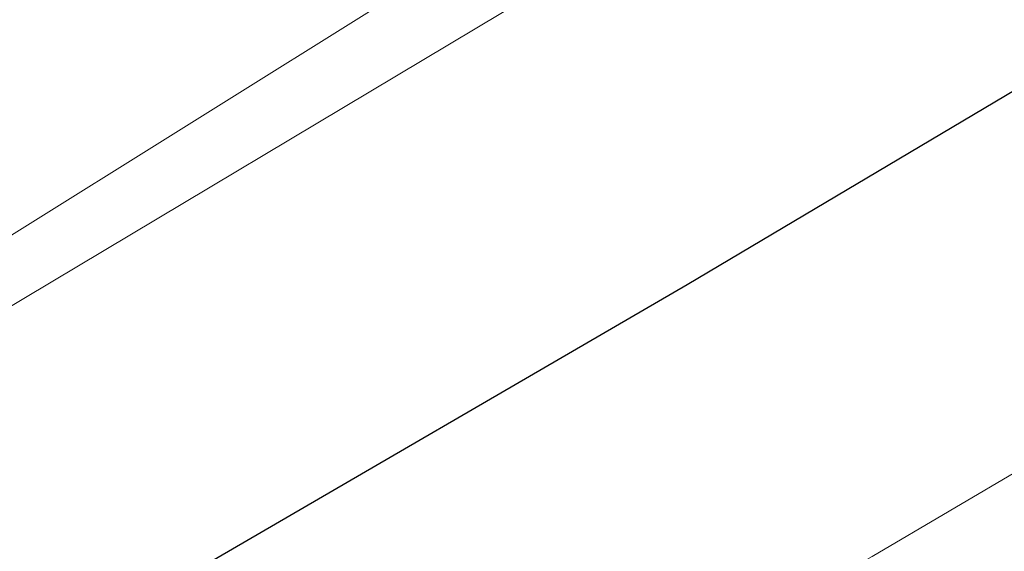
# Model space of a CAD drawing. Extents: x 1620613 to 1693141, y 557269 to 607790.
# Tile 857 of 1056: x 1620848.66 to 1620851.74, y 607328.87 to 607330.53. Entities that reach past the tile are written whole.
import ezdxf

# ---------------------------------------------------------------- set-up
doc = ezdxf.new("R2010")
doc.units = 0
doc.header["$LTSCALE"] = 10
doc.header["$MEASUREMENT"] = 0
for name, pattern in [('DGN Style 2', [7.346996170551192, 4.408197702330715, -2.938798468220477]), ('DGN Style 3', [10.28579463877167, 7.346996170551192, -2.938798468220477]), ('DGN Style 5', [5.142897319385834, 2.204098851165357, -2.938798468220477])]:
    doc.linetypes.add(name, pattern=pattern)
for name, color, linetype, lineweight in [('DT_X_Contour_Major', 132, 'DGN Style 3', 30), ('DT_X_Contour_Minor', 136, 'DGN Style 3', 0), ('PV_X_Driveway', 7, 'DGN Style 5', 0), ('SV_X_Top_of_Bank', 97, 'DGN Style 2', 0)]:
    doc.layers.add(name, color=color, linetype=linetype, lineweight=lineweight)

# ---------------------------------------------------------------- blocks, each defined once
blk = doc.blocks.new('*U1004')
at = {"layer": 'DT_X_Contour_Major', "elevation": 3.400041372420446, "flags": 128}
blk.add_lwpolyline([(-244.1590263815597, -27.22526824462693), (-245.9582130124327, -31.53047772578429), (-246.3161540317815, -32.38748241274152), (-246.6188971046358, -33.11340669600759), (-246.8664422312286, -33.70825057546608), (-247.0587894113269, -34.172014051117), (-247.8276143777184, -36.03038932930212), (-248.8338658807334, -38.35807953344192), (-249.0797851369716, -38.97471545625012), (-249.3862922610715, -39.82704170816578), (-249.753387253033, -40.91505828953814), (-250.1810701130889, -42.23876520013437), (-252.3182951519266, -48.96600821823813), (-254.6054744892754, -56.26317921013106), (-254.9177434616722, -57.68377750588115), (-254.8743306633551, -58.81821339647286), (-254.4752360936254, -59.66648688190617), (-253.720459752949, -60.2285979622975), (-251.2334804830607, -61.34601096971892), (-250.3786960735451, -61.73542086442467), (-249.6795772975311, -62.06559079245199), (-249.1361241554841, -62.3365207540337), (-248.7483366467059, -62.54821074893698), (-247.9217908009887, -63.03373078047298), (-247.6191146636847, -63.20065513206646), (-247.3309956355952, -63.33728816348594), (-247.05743371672, -63.44362987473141), (-246.7984289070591, -63.51968026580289), (-245.6237063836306, -63.80390234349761), (-235.3623574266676, -59.70334397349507), (-233.3790248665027, -58.91168992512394), (-231.8267481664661, -58.29410993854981), (-230.7055273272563, -57.85060401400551), (-230.0153623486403, -57.5811721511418), (-228.7496635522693, -57.09478593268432), (-228.3102899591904, -56.92563881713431), (-227.9414432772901, -56.78298713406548), (-227.6431235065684, -56.66683088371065), (-227.4153306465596, -56.57717006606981), (-226.9019189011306, -56.37340179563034), (-226.6787531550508, -56.2856658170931), (-226.3943147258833, -56.1752840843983), (-226.0486036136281, -56.04225659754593), (-225.6416198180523, -55.88658335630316), (-224.4746327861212, -55.441260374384), (-223.7302941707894, -55.14333622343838), (-222.3725185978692, -54.58355600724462), (-220.4013060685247, -53.76191972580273), (-217.8166565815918, -52.67842737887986), (-204.0789312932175, -46.90836498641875), (-203.7526982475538, -46.7713419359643), (-203.6283501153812, -46.71902253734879), (-203.4999805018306, -46.6648316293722), (-203.3675894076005, -46.60876921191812), (-203.2311768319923, -46.55083528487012), (-202.8620479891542, -46.3938494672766), (-202.3760832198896, -46.19854980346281), (-201.1950355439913, -45.73039017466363), (-199.3189049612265, -44.98937058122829), (-196.747691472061, -43.97549102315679), (-188.9643449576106, -40.90799891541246), (-186.3492845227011, -39.87446542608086), (-184.3416131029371, -39.07448403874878), (-182.9413306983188, -38.50805475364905), (-182.1484373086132, -38.17517757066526), (-180.8439069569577, -37.59890788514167), (-180.1253951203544, -37.23597068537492), (-178.9482573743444, -36.57936135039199), (-177.3124937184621, -35.62907987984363), (-175.2181041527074, -34.38512627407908), (-169.0215640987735, -30.67635381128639), (-166.9159204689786, -29.41391421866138), (-165.2463946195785, -28.40817478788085), (-164.0129865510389, -27.65913551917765), (-163.2156962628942, -27.16679641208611), (-161.6710792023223, -26.19615900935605), (-161.1568342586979, -25.873664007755), (-160.7725622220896, -25.634157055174), (-160.5182630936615, -25.47763815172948), (-160.3939368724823, -25.40410729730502), (-160.2356974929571, -25.31867575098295), (-160.1799956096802, -25.28837645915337), (-160.1315694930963, -25.2615522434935), (-160.090419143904, -25.23820310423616), (-160.0565445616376, -25.21832904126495), (-159.97591336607, -25.16996497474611), (-159.8818810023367, -25.11758790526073), (-159.6602573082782, -24.9967297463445), (-159.3110422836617, -24.80739049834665), (-158.8342359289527, -24.54957016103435), (-157.3926305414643, -23.7707411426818), (-156.5871451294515, -23.30127169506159), (-155.2518929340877, -22.4769851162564), (-153.3868739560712, -21.29788140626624), (-150.992088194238, -19.76396056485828), (-143.8996371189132, -15.20041547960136), (-141.5510294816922, -13.6892345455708), (-139.8245448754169, -12.57835055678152), (-138.7201833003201, -11.86776351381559), (-138.2379447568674, -11.55747341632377), (-137.7814726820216, -11.26376241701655), (-137.5833660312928, -11.13851753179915), (-137.3314001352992, -10.98306612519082), (-137.0255749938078, -10.79740819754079), (-136.6658906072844, -10.58154374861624), (-135.6349199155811, -9.96562985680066), (-135.0410585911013, -9.613441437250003), (-134.0327026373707, -9.018811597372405), (-132.609852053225, -8.181740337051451), (-130.7725068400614, -7.102227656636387), (-125.3202600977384, -3.900271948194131), (-123.5274441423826, -2.845920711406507), (-122.2381813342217, -2.084333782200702), (-121.4524716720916, -1.615511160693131), (-121.1703151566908, -1.43945284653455), (-121.0893019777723, -1.360316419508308), (-121.0603139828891, -1.330682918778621), (-121.0341098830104, -1.301134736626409), (-121.0106896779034, -1.271671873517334), (-120.9900533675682, -1.242294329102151), (-120.9387350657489, -1.164067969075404), (-120.8345032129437, -1.07860762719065), (-120.5602963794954, -0.8808963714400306), (-120.1161145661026, -0.5709342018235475), (-119.5019577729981, -0.1487211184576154), (-117.6375730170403, 1.126848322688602), (-117.0039974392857, 1.540982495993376), (-116.501559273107, 1.8267079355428), (-116.130258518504, 1.984024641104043), (-115.8900951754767, 2.012932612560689), (-115.0753202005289, 1.848216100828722), (-114.8765951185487, 1.579952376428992), (-114.8303824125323, 1.515370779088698), (-114.7769121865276, 1.436596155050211), (-114.7161844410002, 1.343628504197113), (-114.6481991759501, 1.236467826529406), (-114.4572284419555, 0.9317819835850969), (-114.3829532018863, 0.8376593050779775), (-114.3033555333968, 0.78380565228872), (-114.2184354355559, 0.7702210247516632), (-114.1281929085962, 0.7969054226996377), (-113.8804495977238, 0.9217558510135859), (-113.7693621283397, 0.9776275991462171), (-113.6219072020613, 1.0516050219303), (-113.4380848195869, 1.143688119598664), (-113.2178949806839, 1.25387689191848), (-112.5822321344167, 1.571854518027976), (-112.3691668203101, 1.676750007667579), (-112.2067180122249, 1.752953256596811), (-112.0948857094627, 1.800464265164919), (-112.0336699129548, 1.819283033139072), (-111.9379164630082, 1.831210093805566), (-111.8761730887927, 1.84954263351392), (-111.7627580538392, 1.895594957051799), (-111.597671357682, 1.969367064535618), (-111.3809130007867, 2.070858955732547), (-110.73399516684, 2.378463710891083), (-110.523190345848, 2.4765933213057), (-110.3759642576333, 2.540278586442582), (-110.2923169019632, 2.569519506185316), (-110.2722482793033, 2.564316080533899), (-110.3035035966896, 2.504514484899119), (-110.2847789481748, 2.498041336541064), (-110.2051635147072, 2.523473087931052), (-110.0646572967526, 2.580809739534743), (-109.8632602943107, 2.670051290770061), (-109.2450139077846, 2.950568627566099), (-108.9819837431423, 3.070520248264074), (-108.6565780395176, 3.219987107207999), (-108.2687967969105, 3.398969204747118), (-107.8186400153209, 3.607466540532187), (-106.5350545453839, 4.202813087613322), (-106.0900125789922, 4.409555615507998), (-105.7175757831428, 4.583273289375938), (-105.4177441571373, 4.723966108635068), (-105.1905177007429, 4.831634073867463), (-104.68138737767, 5.074715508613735), (-104.4100843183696, 5.201285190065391), (-103.9780228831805, 5.398683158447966), (-103.3852030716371, 5.666909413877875), (-102.6316248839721, 6.005963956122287), (-100.4077385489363, 7.004547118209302), (-99.62688119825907, 7.355245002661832), (-98.95222389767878, 7.658401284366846), (-98.38376664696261, 7.91401596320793), (-97.92150944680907, 8.12208903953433), (-96.83042364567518, 8.613561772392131), (-96.42078474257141, 8.79827238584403), (-96.01018238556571, 8.983799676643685), (-95.5986165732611, 9.170143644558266), (-95.18608730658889, 9.357304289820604), (-94.08472465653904, 9.857488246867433), (-93.39744857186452, 10.16794119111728), (-92.16164230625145, 10.72416205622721), (-90.37730585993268, 11.52615084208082), (-88.04443923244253, 12.57390754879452), (-81.09208798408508, 15.69561599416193), (-78.73961042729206, 16.75160535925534), (-76.89644119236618, 17.57829212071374), (-75.56258027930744, 18.17567627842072), (-74.73802768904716, 18.5437578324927), (-73.2182985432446, 19.2195718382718), (-72.40313108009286, 19.58344266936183), (-71.0974255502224, 20.16819465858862), (-69.30118195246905, 20.97382780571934), (-67.01440028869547, 22.00034211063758), (-60.26226509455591, 25.03222180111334), (-57.98118495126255, 26.0552568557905), (-56.20204591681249, 26.85045225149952), (-54.92484799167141, 27.41780798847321), (-54.14959117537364, 27.75732406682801), (-52.751494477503, 28.35891406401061), (-52.24375127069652, 28.57733037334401), (-51.76909417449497, 28.78138680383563), (-51.32752318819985, 28.97108335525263), (-50.91903831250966, 29.14642002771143), (-49.87386012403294, 29.59483798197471), (-49.46658876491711, 29.77317639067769), (-49.02865832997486, 29.97187815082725), (-48.56006881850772, 30.19094326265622), (-48.06082023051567, 30.43037172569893), (-46.68861189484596, 31.09599876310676), (-46.23529187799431, 31.3161497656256), (-45.90448807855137, 31.47738249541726), (-45.69620049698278, 31.57969695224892), (-45.61042913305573, 31.62309313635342), (-45.5450604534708, 31.6602585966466), (-45.492963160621, 31.68481529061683), (-45.38569779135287, 31.73061127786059), (-45.22326434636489, 31.79764655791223), (-45.00566282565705, 31.88592113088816), (-44.35183466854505, 32.14963904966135), (-44.11952607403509, 32.24228838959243), (-43.91297140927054, 32.32244796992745), (-43.73217067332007, 32.39011779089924), (-43.57712386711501, 32.44529785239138), (-43.19800428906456, 32.57579167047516), (-43.07670890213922, 32.62026508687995), (-42.99716242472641, 32.65581497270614), (-42.95936485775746, 32.68244132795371), (-42.96331620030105, 32.70014415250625), (-43.07916992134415, 32.7619357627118), (-43.45694219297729, 33.57664785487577), (-43.5294094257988, 33.73257840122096), (-43.58490872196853, 33.85120771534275), (-43.62344008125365, 33.93253579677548), (-43.64500350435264, 33.97656264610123), (-43.70604095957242, 34.09498506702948), (-43.73673183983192, 34.20573578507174), (-43.74516710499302, 34.22525528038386), (-43.7573196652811, 34.23634917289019), (-43.77318952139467, 34.23901746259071), (-43.79277667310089, 34.23326014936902), (-43.84996547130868, 34.2066731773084), (-43.87138412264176, 34.19712131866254), (-43.89274847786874, 34.18840597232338), (-43.91405853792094, 34.1805271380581), (-43.93531430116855, 34.17348481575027), (-44.03438117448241, 34.14257250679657), (-45.18047755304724, 35.95899565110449), (-45.40643188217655, 36.30312513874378), (-45.59311070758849, 36.55704653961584), (-45.74051402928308, 36.72075985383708), (-45.8486418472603, 36.79426508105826), (-46.084615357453, 36.87000157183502), (-46.11991900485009, 37.02740357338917), (-46.04884981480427, 37.44280721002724), (-45.87140778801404, 38.11621248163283), (-45.58759292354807, 39.04761938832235), (-44.01492026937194, 43.99618876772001), (-43.65202071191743, 44.78028851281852), (-43.51475034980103, 44.97700173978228), (-43.25846764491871, 45.23109867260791), (-42.88317259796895, 45.54257931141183), (-42.38886520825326, 45.91144365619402), (-39.80440192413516, 47.76670591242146), (-39.63361441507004, 48.52383685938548), (-39.89284177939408, 49.04233636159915), (-40.74371851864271, 50.27335017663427), (-42.18624463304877, 52.21687830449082), (-44.22042012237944, 54.87292074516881), (-50.43375392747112, 62.90571967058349), (-53.29829177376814, 66.43294601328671), (-57.23190495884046, 70.99002584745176), (-62.23459348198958, 76.57695917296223), (-68.30635734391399, 83.19374598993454), (-85.92316142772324, 102.2116488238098), (-91.77268511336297, 108.5314606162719), (-96.10865310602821, 113.227468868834), (-98.93106540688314, 116.2996735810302), (-100.2399220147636, 117.7480747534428), (-101.7121320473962, 119.4454064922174), (-102.2558617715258, 119.9739047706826), (-102.7828934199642, 120.2864008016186), (-103.2932269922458, 120.3828945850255), (-103.7868624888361, 120.2633861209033), (-105.0809597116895, 119.6566938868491), (-105.5399765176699, 119.5053821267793), (-105.9464540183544, 119.5064660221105), (-106.3003922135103, 119.6599455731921), (-106.6017911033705, 119.9658207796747), (-107.3354690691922, 120.9846822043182), (-107.7264093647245, 121.3892293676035), (-108.3489717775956, 121.8387247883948), (-109.203156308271, 122.3331684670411), (-110.2889629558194, 122.8725604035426), (-113.4932768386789, 124.3708699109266), (-114.5881001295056, 124.8468455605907), (-115.4693345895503, 125.1510403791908), (-116.1369802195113, 125.2834543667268), (-116.5910370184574, 125.2440875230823), (-117.5170700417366, 124.9100681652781), (-117.7476291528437, 124.9816660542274), (-117.7447817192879, 125.4469742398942), (-117.5085277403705, 126.305992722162), (-117.0388672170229, 127.558721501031), (-115.4752304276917, 131.4242786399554), (-114.831011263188, 133.1393941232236), (-114.0710813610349, 135.3855727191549), (-113.1954407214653, 138.1628144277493), (-112.2040893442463, 141.4711192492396), (-109.4062046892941, 151.0013495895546), (-108.3545405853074, 154.615217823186), (-107.2979617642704, 158.3091497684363), (-106.2364682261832, 162.0831454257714), (-105.1700599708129, 165.9372047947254), (-102.3197516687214, 176.3214480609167), (-101.3607452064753, 179.7893665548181), (-100.6214570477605, 182.4049395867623), (-100.1018871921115, 184.1681671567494), (-99.80203563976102, 185.0790492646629), (-99.29538923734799, 186.3716076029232), (-98.9992753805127, 186.5180118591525), (-98.49091861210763, 185.9878058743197), (-97.77031893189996, 184.7809896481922), (-96.83747633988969, 182.8975631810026), (-91.9889774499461, 172.5294824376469)], dxfattribs=at)
at = {"layer": 'DT_X_Contour_Minor', "transparency": 33554559, "flags": 128}
for points, elevation in [([(-237.0290589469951, -23.35326266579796), (-238.5549064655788, -27.00440873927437), (-238.8922187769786, -27.81279581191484), (-239.2502210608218, -28.67318014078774), (-239.62891331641, -29.5855617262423), (-240.028295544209, -30.54994056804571), (-241.9403558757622, -35.17170209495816), (-244.4428937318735, -40.9606453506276), (-244.938988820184, -42.13064725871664), (-245.3547578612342, -43.15967730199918), (-245.6902008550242, -44.04773548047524), (-245.9453178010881, -44.79482179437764), (-246.9484361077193, -47.95229024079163), (-248.0219362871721, -51.37725751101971), (-248.1685014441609, -52.04402312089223), (-248.1481254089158, -52.57647683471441), (-247.9608081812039, -52.97461865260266), (-247.6065497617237, -53.23844857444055), (-246.4392723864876, -53.76291250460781), (-245.9501336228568, -53.99734146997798), (-245.358175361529, -54.30728041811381), (-244.6633976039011, -54.69272934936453), (-243.8658003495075, -55.15368826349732), (-241.6017816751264, -56.48359201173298), (-240.7727115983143, -56.94081994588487), (-239.9835153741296, -57.3150759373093), (-239.2341930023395, -57.60635998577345), (-238.5247444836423, -57.81467209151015), (-235.307023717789, -58.59319405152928), (-231.5126687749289, -57.07692421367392), (-230.779288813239, -56.78419306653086), (-230.2053010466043, -56.55582955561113), (-229.7907054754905, -56.39183368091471), (-229.5355020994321, -56.29220544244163), (-229.0674826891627, -56.11235365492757), (-228.8872480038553, -56.04275637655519), (-228.697558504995, -55.96885338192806), (-228.4984141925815, -55.89064467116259), (-228.2898150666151, -55.80813024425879), (-227.7209443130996, -55.58235081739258), (-227.5113433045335, -55.49951291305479), (-227.3091933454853, -55.420333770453), (-227.1144944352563, -55.3448133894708), (-226.9272465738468, -55.27295176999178), (-226.4378536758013, -55.08619913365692), (-226.0907619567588, -54.94658390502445), (-225.4165314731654, -54.66780269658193), (-224.415162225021, -54.24985550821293), (-223.0866542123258, -53.69274233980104), (-216.1236263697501, -50.76816026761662), (-209.5494470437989, -47.68090482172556), (-208.3086679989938, -47.07421699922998), (-207.4038362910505, -46.57726300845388), (-206.8349519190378, -46.1900428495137), (-206.6020148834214, -45.91255652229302), (-206.4287792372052, -45.31890475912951), (-206.3619576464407, -45.11812596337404), (-206.2914196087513, -44.96102839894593), (-206.2171651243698, -44.84761206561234), (-206.1391941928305, -44.77787696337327), (-205.9263164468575, -44.65015833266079), (-205.8095011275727, -44.58519506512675), (-205.6187134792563, -44.48609423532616), (-205.3539535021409, -44.3528558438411), (-205.0152211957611, -44.1854798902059), (-204.0133052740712, -43.69362726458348), (-203.5989538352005, -43.50171226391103), (-203.1073364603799, -43.29485673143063), (-202.5384531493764, -43.07306066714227), (-201.8923039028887, -42.83632407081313), (-200.0662179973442, -42.18510577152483), (-199.1993863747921, -41.9028550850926), (-197.9684559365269, -41.54451675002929), (-196.3734266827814, -41.11009076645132), (-194.4142986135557, -40.5995771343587), (-184.4221370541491, -38.03964233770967), (-182.3985036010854, -37.24210883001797), (-182.0121573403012, -37.08951663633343), (-181.7203900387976, -36.97354013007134), (-181.523201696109, -36.89417931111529), (-181.4205923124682, -36.85143417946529), (-181.2730725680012, -36.7862680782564), (-180.8603943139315, -36.54685943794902), (-179.7329993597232, -35.87750809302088), (-177.8908877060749, -34.77821404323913), (-175.3340593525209, -33.2489772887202), (-167.5628948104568, -28.59775567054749), (-164.9856665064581, -27.05440886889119), (-163.0823550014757, -25.91278467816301), (-161.8529602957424, -25.17288309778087), (-161.2974823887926, -24.83470412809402), (-160.7147637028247, -24.46852368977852), (-160.5207608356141, -24.34685996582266), (-160.3757912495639, -24.25650412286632), (-160.2798549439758, -24.19745616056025), (-160.2329519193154, -24.1697160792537), (-160.1732548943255, -24.13748637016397), (-160.1491644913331, -24.12421042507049), (-160.1216660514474, -24.10855487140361), (-160.0907595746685, -24.09051970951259), (-160.0564450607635, -24.07010493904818), (-159.9603956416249, -24.01249274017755), (-159.9032307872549, -23.97973202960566), (-159.8037732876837, -23.92465904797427), (-159.6620231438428, -23.84727379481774), (-159.4779803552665, -23.74757627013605), (-158.9308093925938, -23.4519665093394), (-158.3816152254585, -23.11712071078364), (-157.1444109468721, -22.33429063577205), (-155.2191965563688, -21.10347628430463), (-152.6059720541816, -19.42467765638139), (-144.7200265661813, -14.35056894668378), (-142.1086596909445, -12.67031901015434), (-140.1890181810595, -11.43515073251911), (-138.9611020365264, -10.64506411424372), (-138.4249112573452, -10.30005915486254), (-137.917369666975, -9.973488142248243), (-137.7284670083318, -9.852970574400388), (-137.5424152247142, -9.736346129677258), (-137.3592143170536, -9.623614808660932), (-137.1788642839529, -9.514776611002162), (-136.7017320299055, -9.229732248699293), (-136.4070059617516, -9.055060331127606), (-135.8806769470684, -8.7448278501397), (-135.1227449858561, -8.299034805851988), (-134.1332100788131, -7.717681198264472), (-128.9749736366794, -4.688389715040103), (-125.9733341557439, -2.332137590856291), (-125.357670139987, -1.841419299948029), (-124.7970950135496, -1.379086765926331), (-124.2916087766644, -0.9451399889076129), (-123.8412114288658, -0.5395789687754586), (-122.7136036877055, 0.5040694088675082), (-122.2701480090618, 0.8508877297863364), (-121.7854867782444, 1.108606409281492), (-121.2596199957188, 1.277225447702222), (-120.692547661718, 1.356744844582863), (-117.9500638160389, 1.51993620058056), (-116.9928063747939, 2.174869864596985), (-116.8040184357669, 2.295789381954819), (-116.6479078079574, 2.37786207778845), (-116.5244744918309, 2.421087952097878), (-116.4337184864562, 2.425467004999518), (-116.2352722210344, 2.385348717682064), (-116.1465697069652, 2.369347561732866), (-116.0292968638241, 2.351432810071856), (-115.8834536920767, 2.331604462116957), (-115.709040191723, 2.309862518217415), (-115.2058437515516, 2.249332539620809), (-115.0343438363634, 2.231790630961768), (-114.8972414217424, 2.224562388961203), (-114.7945365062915, 2.227647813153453), (-114.7262290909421, 2.241046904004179), (-114.4877219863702, 2.327641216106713), (-114.8436684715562, 2.055140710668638), (-114.9071469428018, 1.999644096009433), (-114.9450338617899, 1.949940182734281), (-114.9573292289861, 1.906028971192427), (-114.9440330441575, 1.867910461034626), (-114.8744544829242, 1.773984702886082), (-114.8407406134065, 1.725801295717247), (-114.7917829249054, 1.65169539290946), (-114.7275814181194, 1.551666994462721), (-114.6481360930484, 1.425716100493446), (-114.4159568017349, 1.055283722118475), (-114.334054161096, 0.936617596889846), (-114.2624807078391, 0.8584435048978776), (-114.2012364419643, 0.8207614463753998), (-114.1503213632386, 0.8235714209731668), (-114.0283200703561, 0.8850540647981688), (-113.9552206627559, 0.9217695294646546), (-113.8274234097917, 0.9858039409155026), (-113.6449283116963, 1.077157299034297), (-113.4077353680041, 1.195829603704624), (-112.7022903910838, 1.548714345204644), (-112.4658350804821, 1.665125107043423), (-112.2855528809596, 1.749693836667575), (-112.161443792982, 1.802420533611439), (-112.0935078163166, 1.823305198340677), (-111.9872426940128, 1.836541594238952), (-111.91872122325, 1.856886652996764), (-111.7928556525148, 1.907994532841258), (-111.6096459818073, 1.989865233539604), (-111.3690922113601, 2.102498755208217), (-110.651156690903, 2.443871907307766), (-110.4172100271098, 2.552774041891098), (-110.2538216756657, 2.623450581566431), (-110.1609916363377, 2.65590152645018), (-110.1387199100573, 2.650126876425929), (-110.1734063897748, 2.583760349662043), (-110.1609594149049, 2.572795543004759), (-110.0976036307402, 2.589676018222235), (-109.9833390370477, 2.634401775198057), (-109.8181656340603, 2.70697281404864), (-109.3098248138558, 2.937622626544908), (-109.0779643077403, 3.043480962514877), (-108.7636384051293, 3.188068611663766), (-108.3668471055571, 3.371385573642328), (-107.8875904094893, 3.593431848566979), (-106.4996186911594, 4.237194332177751), (-106.0246013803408, 4.4577815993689), (-105.6405282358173, 4.636721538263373), (-105.3473992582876, 4.77401414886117), (-105.145214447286, 4.86965943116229), (-104.7273138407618, 5.069183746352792), (-104.4789089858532, 5.184620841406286), (-104.0471198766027, 5.381288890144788), (-103.4319465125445, 5.659187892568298), (-102.6333888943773, 6.018317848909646), (-100.2593895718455, 7.084305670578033), (-99.43848517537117, 7.452972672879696), (-98.7562714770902, 7.759482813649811), (-98.21274847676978, 8.003836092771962), (-97.80791617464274, 8.18603251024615), (-96.91328430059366, 8.589013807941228), (-96.5774023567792, 8.740466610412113), (-96.240730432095, 8.892589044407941), (-95.90326852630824, 9.045381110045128), (-95.56501663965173, 9.198842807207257), (-94.6619583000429, 9.608966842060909), (-94.02136432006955, 9.898124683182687), (-92.77687613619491, 10.4580051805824), (-90.92849374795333, 11.28860833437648), (-88.47621715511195, 12.38993414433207), (-81.13162063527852, 15.6877665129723), (-78.66345176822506, 16.79575922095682), (-76.76739255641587, 17.64636306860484), (-75.44344300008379, 18.23957805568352), (-74.69160309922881, 18.5754041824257), (-73.44950957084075, 19.12775537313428), (-72.70496207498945, 19.46031065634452), (-71.4028897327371, 20.04371311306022), (-69.54329254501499, 20.87796274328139), (-67.12617051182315, 21.9630595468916), (-59.93714529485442, 25.19111392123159), (-57.52486092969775, 26.27329060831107), (-55.67977674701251, 27.09877988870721), (-54.40189274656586, 27.66758176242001), (-53.69120892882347, 27.97969622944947), (-52.55231899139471, 28.46975159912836), (-52.1387112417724, 28.64767358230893), (-51.75205544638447, 28.8138980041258), (-51.39235160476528, 28.96842486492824), (-51.05959971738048, 29.11125416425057), (-50.20819729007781, 29.47653554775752), (-49.85561786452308, 29.63190746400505), (-49.4364314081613, 29.82406217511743), (-48.95063792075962, 30.05299968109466), (-48.39823740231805, 30.31871998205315), (-46.83635997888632, 31.07635117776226), (-46.32038125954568, 31.32693184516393), (-45.94385316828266, 31.51045045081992), (-45.70677570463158, 31.62690699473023), (-45.60914886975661, 31.67630147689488), (-45.53474481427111, 31.7186040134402), (-45.47544654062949, 31.74655497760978), (-45.35335476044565, 31.79868096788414), (-45.16846947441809, 31.87498198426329), (-44.92079068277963, 31.97545802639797), (-44.17658922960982, 32.27562750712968), (-43.92190049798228, 32.37773392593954), (-43.71598539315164, 32.45892607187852), (-43.55884391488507, 32.51920394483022), (-43.45047606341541, 32.55856754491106), (-43.22652662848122, 32.63565144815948), (-43.15487632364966, 32.66192230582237), (-43.1078874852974, 32.68292195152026), (-43.0855601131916, 32.69865038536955), (-43.08789420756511, 32.70910760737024), (-43.15633007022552, 32.74560848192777), (-43.37948363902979, 33.22686643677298), (-43.42761780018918, 33.3293114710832), (-43.47638303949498, 33.43039316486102), (-43.52577935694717, 33.53011151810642), (-43.57580675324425, 33.62846653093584), (-43.81074045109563, 34.08427546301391), (-43.82819965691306, 34.14727852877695), (-43.84890356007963, 34.15098828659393), (-43.90353275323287, 34.13511624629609), (-43.99208723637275, 34.09966240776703), (-44.11456700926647, 34.0446267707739), (-44.48641345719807, 33.8717560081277), (-44.62567935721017, 33.80964900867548), (-44.76459222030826, 33.75298108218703), (-44.90315204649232, 33.70175222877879), (-45.04135883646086, 33.65596244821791), (-45.68550010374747, 33.45496797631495), (-46.46613217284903, 34.69217471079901), (-46.6325003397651, 34.93056992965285), (-46.79704823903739, 35.11552412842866), (-46.95977587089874, 35.24703730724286), (-47.1206832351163, 35.32510946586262), (-47.54734251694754, 35.46204719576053), (-47.63748762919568, 35.66384557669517), (-47.5879285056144, 36.16653742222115), (-47.39866514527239, 36.97012273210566), (-47.06969754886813, 38.07460150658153), (-46.00617831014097, 41.42106952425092), (-45.66439166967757, 42.5203101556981), (-45.43667117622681, 43.30818103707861), (-45.32301683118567, 43.78468216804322), (-45.32342863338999, 43.94981354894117), (-45.47661497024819, 43.97500423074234), (-45.71374529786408, 44.08597911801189), (-46.31024652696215, 44.40001076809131), (-47.26611865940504, 44.917099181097), (-48.58136169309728, 45.63724435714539), (-52.56783765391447, 47.82837384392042), (-53.89952972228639, 48.58818321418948), (-54.90474895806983, 49.22426420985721), (-55.58349536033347, 49.73661683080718), (-55.9357689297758, 50.12524107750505), (-56.43986800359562, 50.99660123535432), (-57.50331330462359, 52.20141670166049), (-60.31557490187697, 55.16234298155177), (-64.8766527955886, 59.87938007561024), (-71.18654698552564, 66.35252798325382), (-90.34468655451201, 85.9557368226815), (-96.65819440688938, 92.41744974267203), (-101.2301132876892, 97.10018187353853), (-104.0604431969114, 100.0039332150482), (-105.1491841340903, 101.1287037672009), (-105.7303746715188, 101.7561175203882), (-105.9233557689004, 101.9646139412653), (-106.0664061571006, 102.1195428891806), (-106.1595258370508, 102.2209043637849), (-106.2027148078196, 102.2686983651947), (-106.2513111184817, 102.3247257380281), (-106.3689987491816, 102.5382633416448), (-106.6856144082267, 103.1368556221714), (-107.2011580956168, 104.1205025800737), (-107.9156298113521, 105.4892042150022), (-110.0861250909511, 109.6524814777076), (-110.9818161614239, 111.1043585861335), (-112.0410179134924, 112.3375319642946), (-113.2637303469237, 113.3520016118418), (-114.6499534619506, 114.1477675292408), (-118.5645626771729, 115.9782050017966), (-119.9481205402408, 116.5430804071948), (-121.1628372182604, 116.864878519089), (-122.2087127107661, 116.9435993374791), (-123.0857470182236, 116.7792428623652), (-125.1993835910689, 116.0168558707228), (-125.8361396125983, 115.9070691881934), (-126.1611802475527, 116.1494993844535), (-126.174505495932, 116.7441464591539), (-125.876115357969, 117.6910104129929), (-124.6647878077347, 120.6856034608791), (-124.1657202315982, 122.0142794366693), (-123.5770131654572, 123.7543625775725), (-122.8986666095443, 125.9058528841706), (-122.1306805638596, 128.4687503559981), (-119.9631984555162, 135.8516865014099), (-119.1484889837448, 138.6512996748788), (-118.3299721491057, 141.5129370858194), (-117.5076479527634, 144.4365987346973), (-116.6815163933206, 147.4222846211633), (-114.4734224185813, 155.4668126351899), (-113.4187002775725, 158.9488087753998), (-111.9106043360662, 163.3614011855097), (-109.949134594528, 168.7045898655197), (-107.5342910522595, 174.9783748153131), (-100.4902098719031, 192.9492630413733), (-98.12705909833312, 198.73516619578), (-96.32066766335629, 202.6147094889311), (-95.07103556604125, 204.5878929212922), (-94.37816280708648, 204.6547164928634), (-92.44386172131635, 200.5183868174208)], 3.800041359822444), ([(-251.2889938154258, -31.09727382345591), (-253.6248656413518, -36.68669815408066), (-254.4756969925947, -39.71706375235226), (-254.6886244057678, -40.4533310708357), (-254.9627646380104, -41.36340491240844), (-255.298117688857, -42.44728527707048), (-255.6946835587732, -43.70497216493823), (-257.6881541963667, -49.97972619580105), (-259.0102722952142, -54.19790081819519), (-259.5375105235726, -55.17637444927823), (-260.5526031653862, -56.30400621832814), (-262.0555502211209, -57.58079612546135), (-264.0463516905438, -59.00674417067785), (-270.0056281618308, -63.00814980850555), (-271.6953151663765, -64.33811523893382), (-272.2949188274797, -65.3269573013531), (-271.8044391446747, -65.97467599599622), (-270.2238761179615, -66.28127132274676), (-264.5555969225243, -66.64402770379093), (-262.6254697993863, -66.79497280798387), (-261.086297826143, -66.9757408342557), (-259.9380810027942, -67.18633178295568), (-259.1808193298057, -67.42674565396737), (-256.5591602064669, -68.61826387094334), (-252.9671011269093, -67.6306936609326), (-252.2884151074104, -67.44352781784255), (-251.791810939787, -67.30527466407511), (-251.4772886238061, -67.2159341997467), (-251.3448481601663, -67.17550642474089), (-251.2344493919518, -67.13291594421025), (-250.8399330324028, -66.9757632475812), (-249.7391830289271, -66.53624801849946), (-247.9321993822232, -65.81437025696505), (-245.4189820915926, -64.81012996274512), (-237.775424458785, -61.75567246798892), (-235.1706612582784, -60.71626044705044), (-233.0890398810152, -59.88886750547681), (-231.530560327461, -59.2734936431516), (-230.495222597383, -58.87013885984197), (-228.431844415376, -58.07721821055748), (-227.7333319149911, -57.80852125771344), (-227.1853280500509, -57.59712088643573), (-226.7878328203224, -57.44301709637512), (-226.5408462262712, -57.34620988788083), (-226.0828934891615, -57.16445277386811), (-225.8461630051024, -57.07181872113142), (-225.4794361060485, -56.93023439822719), (-224.982712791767, -56.73969980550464), (-224.3559930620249, -56.50021494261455), (-222.511411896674, -55.79632161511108), (-221.597072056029, -55.43553532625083), (-220.2374884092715, -54.88109645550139), (-218.4326609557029, -54.13300500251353), (-216.1825896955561, -53.19126096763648), (-205.8273901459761, -48.84191300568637), (-204.4341094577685, -48.25671303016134), (-204.1551154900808, -48.1395311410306), (-203.9667143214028, -48.05988908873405), (-203.610756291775, -47.90884934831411), (-203.0872414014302, -47.68641191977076), (-202.3961696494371, -47.39257680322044), (-200.3299024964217, -46.51381957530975), (-199.3883255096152, -46.12159672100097), (-198.1132949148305, -45.60399607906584), (-196.5048107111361, -44.96101764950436), (-194.5628728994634, -44.19266143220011), (-188.9397672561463, -41.97654113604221), (-186.9793009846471, -41.19840604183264), (-185.3152314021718, -40.52609098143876), (-183.9475585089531, -39.95959595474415), (-182.876282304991, -39.49892096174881), (-180.4147413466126, -38.41154769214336), (-179.3903959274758, -37.92508193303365), (-178.1635153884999, -37.28121460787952), (-176.7340997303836, -36.47994571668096), (-175.1021489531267, -35.52127525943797), (-170.4802333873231, -32.75495195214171), (-168.8461744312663, -31.77341956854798), (-167.4104342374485, -30.90356489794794), (-166.1730128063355, -30.14538794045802), (-165.133910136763, -29.49888869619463), (-162.6273947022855, -27.92379432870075), (-161.7929076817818, -27.40046804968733), (-161.1693331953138, -27.0118099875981), (-160.7566712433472, -26.75782014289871), (-160.5549218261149, -26.63849851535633), (-160.2981400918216, -26.49986513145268), (-160.2108267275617, -26.45254249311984), (-160.1414729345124, -26.41454961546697), (-160.090078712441, -26.38588649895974), (-160.0566440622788, -26.36655314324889), (-159.9914310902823, -26.32743720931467), (-159.8605312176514, -26.25544378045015), (-159.5167413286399, -26.06880044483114), (-158.9600614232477, -25.76750720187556), (-158.1904915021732, -25.35156405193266), (-155.854451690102, -24.08951577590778), (-154.7926750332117, -23.48542267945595), (-153.3593749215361, -22.61967959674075), (-151.5545513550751, -21.49228652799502), (-149.3782043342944, -20.10324347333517), (-143.079247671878, -16.05026201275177), (-140.9933992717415, -14.70815008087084), (-139.4600715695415, -13.72155038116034), (-138.4792645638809, -13.09046291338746), (-138.050978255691, -12.81488767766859), (-137.6455756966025, -12.55403669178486), (-137.4382650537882, -12.42406448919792), (-137.1203850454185, -12.22978612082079), (-136.6919356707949, -11.97120158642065), (-136.1529169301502, -11.64831088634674), (-134.568107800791, -10.70152746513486), (-133.8224923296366, -10.2583754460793), (-132.7742527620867, -9.639006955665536), (-131.4233890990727, -8.843421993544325), (-129.7699013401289, -7.871620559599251), (-124.9571018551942, -5.045194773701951), (-123.3572829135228, -4.097632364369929), (-122.1674257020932, -3.374764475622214), (-121.3875302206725, -2.876591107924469), (-121.0175964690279, -2.603112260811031), (-120.5777221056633, -2.173428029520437), (-120.420327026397, -2.012528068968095), (-120.2780475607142, -1.852091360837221), (-120.1508837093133, -1.692117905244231), (-120.0388354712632, -1.532607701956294), (-119.7601943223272, -1.107864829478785), (-119.6002302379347, -0.9216060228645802), (-119.3293188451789, -0.6813867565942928), (-118.9474601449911, -0.3872070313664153), (-118.4546541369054, -0.03906684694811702), (-116.992575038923, 0.9612542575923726), (-116.4957153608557, 1.286024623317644), (-116.1016956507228, 1.510094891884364), (-115.8105159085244, 1.633465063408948), (-115.6221761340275, 1.656135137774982), (-114.9832171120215, 1.52696192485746), (-114.8273738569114, 1.316585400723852), (-114.7911331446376, 1.265939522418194), (-114.7492009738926, 1.204163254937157), (-114.7015773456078, 1.131256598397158), (-114.6482622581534, 1.047219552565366), (-114.4985000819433, 0.8082802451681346), (-114.4318522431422, 0.7387010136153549), (-114.3442303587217, 0.7091677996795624), (-114.2356344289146, 0.7196806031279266), (-114.106064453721, 0.7702394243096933), (-113.7325791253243, 0.9584576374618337), (-113.5835035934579, 1.033485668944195), (-113.4163909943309, 1.117406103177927), (-113.2312413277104, 1.210218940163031), (-113.0280545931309, 1.311924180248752), (-112.4621738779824, 1.594994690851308), (-112.2724985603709, 1.688374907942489), (-112.1278831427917, 1.756212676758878), (-112.0283276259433, 1.798507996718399), (-111.9738320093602, 1.815260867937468), (-111.8885902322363, 1.825878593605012), (-111.8336249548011, 1.842198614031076), (-111.7326604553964, 1.88319538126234), (-111.5856967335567, 1.948868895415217), (-111.3927337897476, 2.039219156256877), (-110.8168336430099, 2.313055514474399), (-110.6291706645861, 2.400412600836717), (-110.498106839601, 2.457106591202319), (-110.4236421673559, 2.483137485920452), (-110.4057766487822, 2.478505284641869), (-110.4336008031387, 2.425268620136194), (-110.408598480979, 2.423287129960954), (-110.3127233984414, 2.457270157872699), (-110.1459755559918, 2.527217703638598), (-109.9083549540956, 2.633129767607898), (-109.1802030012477, 2.963514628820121), (-108.8860031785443, 3.097559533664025), (-108.5495176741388, 3.251905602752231), (-108.170746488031, 3.426552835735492), (-107.7496896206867, 3.621501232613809), (-106.5704903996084, 4.168431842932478), (-106.1554237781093, 4.36132963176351), (-105.7946233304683, 4.529825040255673), (-105.4880890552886, 4.673918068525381), (-105.2358209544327, 4.79360871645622), (-104.6354609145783, 5.080247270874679), (-104.3412596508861, 5.217949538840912), (-103.9089258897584, 5.416077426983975), (-103.3384596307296, 5.674630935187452), (-102.6298608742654, 5.993610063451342), (-100.5560875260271, 6.924788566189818), (-99.8152772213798, 7.257517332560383), (-99.14817631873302, 7.557319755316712), (-98.55478481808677, 7.824195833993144), (-98.0351027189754, 8.058145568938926), (-96.7475629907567, 8.638109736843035), (-96.26416712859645, 8.856078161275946), (-95.77963433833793, 9.075010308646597), (-95.29396462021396, 9.294906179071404), (-94.80715797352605, 9.515765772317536), (-93.50749101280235, 10.10600965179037), (-92.77353282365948, 10.4377576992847), (-91.54640847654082, 10.99031893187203), (-89.82611797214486, 11.76369334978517), (-87.61266130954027, 12.75788095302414), (-81.05255533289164, 15.70346547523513), (-78.81576908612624, 16.70745149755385), (-77.02548982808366, 17.51022117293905), (-75.68171755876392, 18.11177450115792), (-74.78445227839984, 18.5121114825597), (-72.98708751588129, 19.31138830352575), (-72.1013000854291, 19.70657468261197), (-70.79196136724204, 20.29267620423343), (-69.05907136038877, 21.06969286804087), (-66.90263006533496, 22.03762467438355), (-60.58738489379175, 24.87332968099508), (-58.43750897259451, 25.8372231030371), (-56.72431508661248, 26.60212461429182), (-55.4478032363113, 27.16803421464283), (-54.60797342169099, 27.53495190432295), (-52.95066996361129, 28.24807652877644), (-52.3487913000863, 28.50698716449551), (-51.78613290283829, 28.74887560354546), (-51.26269477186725, 28.97374184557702), (-50.778476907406, 29.18158589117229), (-49.53952295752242, 29.71314041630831), (-49.0775596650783, 29.91444531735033), (-48.62088525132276, 30.11969412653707), (-48.16949971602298, 30.32888684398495), (-47.7234030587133, 30.54202346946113), (-46.5408638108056, 31.11564634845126), (-46.15020249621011, 31.30536768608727), (-45.86512298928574, 31.4443145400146), (-45.68562528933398, 31.53248690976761), (-45.61170939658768, 31.56988479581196), (-45.55537609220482, 31.60191317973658), (-45.51047978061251, 31.62307560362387), (-45.41804082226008, 31.66254158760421), (-45.27805921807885, 31.72031113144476), (-45.09053496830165, 31.79638423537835), (-44.52708010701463, 32.02365059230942), (-44.31715165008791, 32.10684285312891), (-44.10995742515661, 32.1859698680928), (-43.90549743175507, 32.26103163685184), (-43.70377167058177, 32.33202815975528), (-43.16948194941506, 32.51593189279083), (-42.99717565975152, 32.57787939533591), (-42.88097408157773, 32.62579410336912), (-42.82087721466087, 32.6596760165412), (-42.81688505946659, 32.6795251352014), (-42.88104559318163, 32.71374572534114), (-42.87156232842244, 32.74108844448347), (-42.79499213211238, 32.79745115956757), (-42.65133500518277, 32.88283387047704), (-42.44059094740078, 32.99723657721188), (-41.78915755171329, 33.34100378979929), (-41.57206330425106, 33.45714496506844), (-41.40935560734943, 33.54774308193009), (-41.30103446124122, 33.61279814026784), (-41.24709986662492, 33.65231013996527), (-41.12230704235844, 33.77709900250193), (-41.25624996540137, 34.01663192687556), (-41.28952939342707, 34.07826015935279), (-41.33196356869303, 34.16048788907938), (-41.38355249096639, 34.26331511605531), (-41.44429615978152, 34.38674184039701), (-41.74912769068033, 35.01079871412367), (-42.7012064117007, 34.65888466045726), (-42.87650068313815, 34.59461657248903), (-42.99434976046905, 34.55263261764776), (-43.05475364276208, 34.53293279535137), (-43.05771233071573, 34.53551710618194), (-42.93748075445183, 34.59957353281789), (-43.78832270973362, 36.72433501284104), (-43.95516180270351, 37.13430726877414), (-44.09103252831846, 37.45361197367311), (-44.19593488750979, 37.68224912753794), (-44.26986888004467, 37.82021873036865), (-44.42573503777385, 38.0672476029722), (-44.47900148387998, 38.1489852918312), (-44.52190120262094, 38.20892670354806), (-44.55443419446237, 38.24707183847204), (-44.57660045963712, 38.26342069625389), (-44.62188819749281, 38.2779559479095), (-44.62866362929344, 38.30816434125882), (-44.61502412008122, 38.38788808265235), (-44.58096967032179, 38.51712717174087), (-44.52650028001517, 38.69588160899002), (-44.22467493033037, 39.64560479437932), (-43.09697245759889, 42.08217767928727), (-42.67040779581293, 42.69345974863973), (-41.87401487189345, 43.48306043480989), (-40.70779368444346, 44.45097973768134), (-39.17174423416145, 45.59721765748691), (-31.14058085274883, 51.36240472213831), (-31.13452700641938, 51.38924248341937), (-31.61714367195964, 52.01968448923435), (-33.06758817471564, 53.89950860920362), (-35.48586051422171, 57.02871484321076), (-38.87196069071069, 61.40730319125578), (-56.93202646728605, 84.75594041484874)], 3.000041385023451)]:
    blk.add_lwpolyline(points, dxfattribs=dict(at, elevation=elevation))

msp = doc.modelspace()

# ---------------------------------------------------------------- linework, layer by layer
at = {"layer": 'PV_X_Driveway', "extrusion": (-0.06840491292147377, 0.09722345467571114, 0.9929090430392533), "elevation": -50776.94618662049, "flags": 128}
msp.add_lwpolyline([(-1675197.499388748, 432992.9258386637), (-1675193.486980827, 432991.2320525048), (-1675186.401155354, 432990.7443540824), (-1675173.477796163, 432991.3626955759), (-1675157.216023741, 432992.231291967), (-1675138.055450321, 432993.8163605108), (-1675115.649521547, 432995.5191143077), (-1675093.712223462, 432995.5584470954), (-1675072.389942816, 432993.8570568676), (-1675059.619387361, 432992.1641317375), (-1675043.90788481, 432988.1059208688), (-1675031.516761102, 432983.3011168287), (-1675013.58286424, 432975.0375323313)], dxfattribs=at)
at = {"layer": 'SV_X_Top_of_Bank', "extrusion": (0.007114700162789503, -0.05176716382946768, 0.9986338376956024), "elevation": -18855.21206843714, "flags": 128}
msp.add_lwpolyline([(1688341.399474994, 380495.2335694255), (1688359.531308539, 380495.7043637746), (1688370.463455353, 380498.0725351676), (1688395.572580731, 380506.740670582), (1688420.940108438, 380511.7574321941), (1688444.138128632, 380518.355338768), (1688467.22231404, 380528.7305743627), (1688491.262317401, 380540.2151339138), (1688508.535586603, 380545.2887184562), (1688513.5223003, 380548.4010002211), (1688516.051220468, 380548.1495454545), (1688520.39603739, 380549.3039635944), (1688525.368929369, 380551.0706712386)], dxfattribs=at)
at = {"layer": 'SV_X_Top_of_Bank', "extrusion": (0.04489057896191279, -0.1067836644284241, 0.9932683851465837), "elevation": 8952.639644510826, "flags": 128}
msp.add_lwpolyline([(1729619.200279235, -67683.47041249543), (1729610.048117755, -67689.2494116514), (1729593.286163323, -67692.1110974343), (1729566.643396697, -67690.50938442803), (1729551.852254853, -67691.88192179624), (1729536.554039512, -67691.83763185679), (1729515.835796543, -67695.68964613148), (1729501.149706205, -67697.72199223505), (1729469.279658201, -67698.3224800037)], dxfattribs=at)

# ---------------------------------------------------------------- block references
at = {"layer": 'DT_X_Contour_Minor', "transparency": 33554559}
msp.add_blockref('*U1004', (1621028.060791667, 607365.3311666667, 1050.599958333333), dxfattribs=at)

doc.saveas('drawing.dxf')
